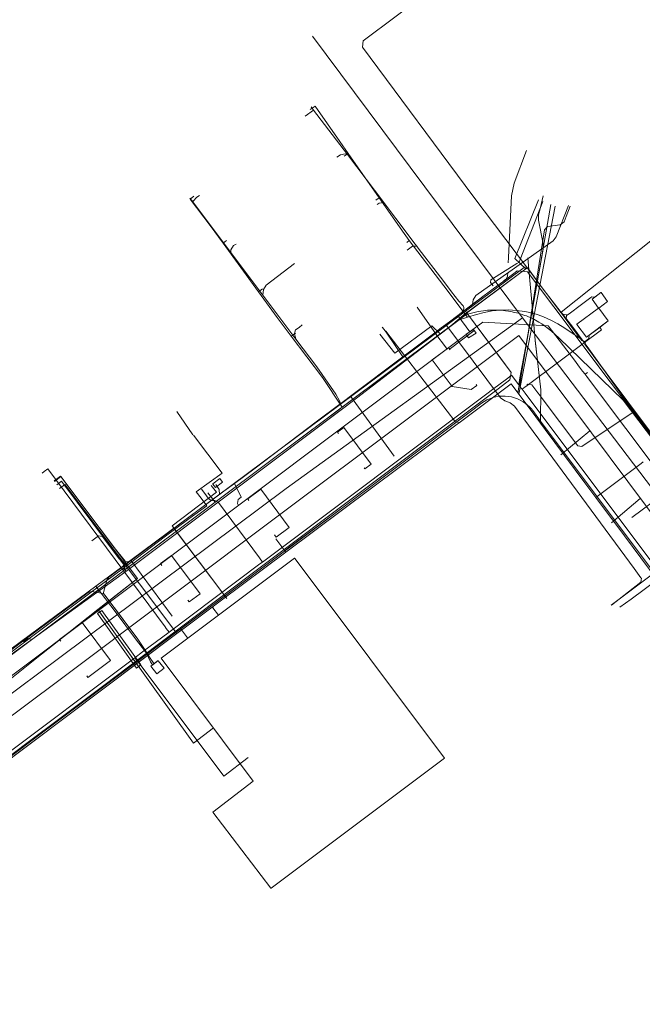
# Model space of a CAD drawing. Header units: metres. Extents: x 124576 to 133557, y 395865 to 402386.
# Tile 382 of 447: x 131757 to 131869, y 400365 to 400543. Entities that reach past the tile are written whole.
import ezdxf

# ---------------------------------------------------------------- set-up
doc = ezdxf.new("R2010")
doc.units = ezdxf.units.M
doc.header["$MEASUREMENT"] = 0
for name, color, linetype, lineweight, true_color in [('LG_Datatransport', 3, 'Continuous', 13, 0x00ff00), ('LG_Datatransport_Eurofiber_Nederland_BV', 3, 'Continuous', 13, 0x00ff00), ('LG_Datatransport_Ziggo_BV', 3, 'Continuous', 13, 0x00ff00), ('LG_Gas_Lage_Druk_Enexis_Netbeheer_BV', 7, 'Continuous', 13, 0xffdc7d), ('LG_Laag_Spanning', 7, 'Continuous', 13, 0x960000), ('LG_Laag_Spanning_Enexis_Netbeheer_BV', 7, 'Continuous', 13, 0x960000), ('LG_Midden_Spanning', 7, 'Continuous', 13, 0xd20000), ('LG_Midden_Spanning_Enexis_Netbeheer_BV', 7, 'Continuous', 13, 0xd20000), ('LG_Riool_Vrij_Verval_Gemeente_Tilburg_Ruimtelijke_Uitvoering', 7, 'Continuous', 13, 0xca00a0), ('LG_unet-4_Brabant_Water', 5, 'Continuous', 13, 0x0000ff)]:
    doc.layers.add(name, color=color, linetype=linetype, lineweight=lineweight, true_color=true_color)
doc.layers.add('LG_kraaiven_tilburg_WionPlus_BV', color=7, linetype='Continuous', lineweight=13)
doc.layers.add('LG_SelkoBV_Selko_BV', color=7, linetype='Continuous', lineweight=13)

msp = doc.modelspace()

# ---------------------------------------------------------------- linework, layer by layer
at = {"layer": 'LG_Datatransport'}
for p, q in [((131837.8, 400489.15), (131835.93, 400488.59)), ((131835.93, 400488.59), (131834.75, 400487.62)), ((131814.88, 400472.7), (131810.24, 400469.22)), ((131775.66, 400443.33), (131791.08, 400454.89)), ((131791.08, 400454.89), (131792.03, 400455.6)), ((131815.91, 400455.22), (131804.87, 400446.94)), ((131775.51, 400443.22), (131782.87, 400448.73)), ((131774.79, 400442.68), (131775.06, 400442.88)), ((131775.06, 400442.88), (131775.49, 400443.2)), ((131782.02, 400429.78), (131795.2, 400439.68)), ((131779.29, 400427.73), (131770.96, 400421.49)), ((131762.51, 400415.15), (131757.15, 400411.12))]:
    msp.add_line(p, q, dxfattribs=at)
at = {"layer": 'LG_Datatransport', "flags": 128}
for points in [[(131814.64, 400521.02), (131810.18, 400527.47), (131809.28, 400526.83)], [(131837.8, 400489.15), (131837.35, 400489.74), (131833.48, 400494.87), (131827.25, 400503.09), (131826.29, 400504.36), (131821.77, 400510.82), (131816.15, 400518.87), (131814.64, 400521.02)], [(131814.64, 400521.02), (131816.15, 400518.87), (131815.43, 400518.36)], [(131791.14, 400505.82), (131787.52, 400510.59), (131788.18, 400511.1)], [(131826.29, 400504.36), (131821.77, 400510.82), (131821.2, 400510.42)], [(131848.4, 400497.96), (131846.4, 400499.85), (131850.68, 400510.48)], [(131854.75, 400490.09), (131873.72, 400505.13), (131874.79, 400505.94), (131874.31, 400506.56)], [(131791.14, 400505.82), (131793.49, 400502.59), (131799.9, 400493.79), (131803.32, 400489.09), (131805.85, 400485.75), (131811.54, 400478.25), (131815.09, 400472.85)], [(131791.14, 400505.82), (131793.49, 400502.59), (131794.12, 400503.09)], [(131826.29, 400504.36), (131827.25, 400503.09), (131826.78, 400502.73)], [(131851.03, 400470.34), (131851.08, 400475.97), (131850.07, 400484.98), (131849.62, 400489.88), (131848.9, 400497.81), (131848.71, 400499.95)], [(131835.93, 400488.59), (131837.16, 400489.6), (131837.35, 400489.74), (131846.73, 400496.71), (131848.4, 400497.96), (131848.4, 400497.96)], [(131848.4, 400497.96), (131848.66, 400498.15), (131848.9, 400497.81), (131851.49, 400494.27), (131854.62, 400490.26), (131854.75, 400490.09)], [(131846.73, 400496.71), (131837.16, 400489.6), (131835.94, 400488.6)], [(131854.62, 400490.26), (131851.49, 400494.27), (131849.77, 400496.62)], [(131803.32, 400489.09), (131799.9, 400493.79), (131800.62, 400494.32)], [(131858.59, 400485.08), (131855.42, 400487.16), (131854.2, 400487.95), (131852.92, 400488.65), (131851.6, 400489.25), (131850.62, 400489.59), (131849.62, 400489.88), (131848.18, 400490.19), (131846.71, 400490.39), (131845.24, 400490.48), (131843.76, 400490.45), (131842.29, 400490.3), (131840.83, 400490.04), (131839.4, 400489.66), (131837.8, 400489.15)], [(131803.32, 400489.09), (131805.85, 400485.75), (131806.59, 400486.27)], [(131854.75, 400490.09), (131856.9, 400487.34), (131858.59, 400485.08)], [(131834.75, 400487.62), (131834.05, 400487.04), (131833.64, 400486.75), (131832.86, 400486.17), (131815.09, 400472.85)], [(131821.92, 400486.11), (131824.64, 400482.64), (131831.33, 400487.61), (131832.86, 400486.17), (131832.89, 400486.15)], [(131858.59, 400485.08), (131858.64, 400485.02), (131859.78, 400483.43), (131866.26, 400474.36), (131882.73, 400452.4)], [(131850.07, 400484.96), (131851.08, 400475.97), (131851.08, 400475.86)], [(131859.78, 400483.43), (131866.26, 400474.36), (131868.45, 400471.44)], [(131839.01, 400472.55), (131840.34, 400473.55), (131840.81, 400473.87), (131841.31, 400474.16), (131841.83, 400474.39), (131842.37, 400474.58), (131842.92, 400474.73), (131843.49, 400474.82), (131844.06, 400474.87), (131844.63, 400474.87), (131845.2, 400474.81), (131845.76, 400474.71), (131846.32, 400474.56), (131846.85, 400474.37), (131847.37, 400474.13), (131847.87, 400473.84), (131848.33, 400473.52), (131848.69, 400473.23), (131849.02, 400472.91), (131849.33, 400472.58), (131849.62, 400472.22), (131851.03, 400470.34)], [(131815.09, 400472.85), (131814.47, 400472.39), (131805.71, 400465.84)], [(131795.2, 400439.68), (131815.91, 400455.22), (131839.01, 400472.55)], [(131851.02, 400470.34), (131884.35, 400425.89), (131896.59, 400409.54), (131905.59, 400397.54)], [(131802.14, 400463.16), (131805.71, 400465.84), (131809.83, 400468.91)], [(131792.03, 400455.6), (131792.03, 400455.6), (131802.14, 400463.16), (131805.71, 400465.84), (131805.71, 400465.84)], [(131775.51, 400443.22), (131775.74, 400444.93), (131773.52, 400447.71), (131764.02, 400460.31), (131762.85, 400459.46)], [(131792.03, 400455.6), (131792.03, 400455.6), (131790.73, 400457.3)], [(131802.18, 400385.6), (131802.18, 400385.6), (131802.18, 400385.6), (131802.18, 400385.6), (131802.19, 400385.61), (131833.64, 400409.17), (131833.64, 400409.17), (131833.64, 400409.17), (131833.64, 400409.17), (131833.64, 400409.17), (131833.64, 400409.17), (131833.64, 400409.17), (131833.64, 400409.17), (131833.64, 400409.17), (131833.64, 400409.18), (131833.64, 400409.18), (131833.64, 400409.18), (131833.64, 400409.18), (131806.53, 400445.36), (131806.47, 400445.44), (131806.47, 400445.44), (131806.47, 400445.44), (131806.47, 400445.44), (131806.46, 400445.44), (131806.46, 400445.44), (131806.46, 400445.44), (131806.46, 400445.44), (131806.46, 400445.44), (131806.46, 400445.44), (131806.46, 400445.44), (131806.46, 400445.44), (131806.45, 400445.44), (131782.26, 400427.31), (131782.26, 400427.31), (131782.26, 400427.31), (131782.26, 400427.31), (131782.26, 400427.3), (131782.26, 400427.3), (131782.26, 400427.3), (131782.26, 400427.3), (131782.26, 400427.3), (131782.26, 400427.3), (131782.26, 400427.3), (131782.26, 400427.3), (131782.26, 400427.29), (131798.97, 400405.01), (131791.62, 400399.4), (131791.62, 400399.4), (131791.62, 400399.4), (131791.62, 400399.4), (131791.61, 400399.4), (131791.61, 400399.4), (131791.61, 400399.4), (131791.61, 400399.4), (131791.61, 400399.4), (131791.61, 400399.39), (131791.61, 400399.39), (131791.62, 400399.39), (131791.62, 400399.39), (131802.17, 400385.61), (131802.17, 400385.61), (131802.17, 400385.61), (131802.17, 400385.6), (131802.18, 400385.6), (131802.18, 400385.6), (131802.18, 400385.6), (131802.18, 400385.6), (131802.18, 400385.6)], [(131705.09, 400390.39), (131712.63, 400396.05), (131739.21, 400415.99), (131774.42, 400442.4), (131774.79, 400442.68)], [(131778.59, 400426.08), (131771.54, 400435.98), (131770.72, 400435.39), (131777.78, 400425.5), (131778.59, 400426.08)], [(131700.76, 400368.81), (131725.16, 400387.12), (131745.45, 400402.34), (131762.54, 400415.17), (131779.29, 400427.73), (131782.02, 400429.78)]]:
    msp.add_lwpolyline(points, dxfattribs=at)
at = {"layer": 'LG_Datatransport_Eurofiber_Nederland_BV'}
for p, q in [((131785.08, 400472.05), (131788.01, 400467.85)), ((131789.53, 400456.33), (131790.54, 400454.96))]:
    msp.add_line(p, q, dxfattribs=at)
at = {"layer": 'LG_Datatransport_Eurofiber_Nederland_BV', "flags": 128}
for points in [[(131788.1, 400467.8), (131793.34, 400460.85), (131788.61, 400457.5), (131789.53, 400456.33), (131790.54, 400454.96), (131787.28, 400452.59), (131782.82, 400449.24), (131775.44, 400443.65), (131770.29, 400439.84), (131760.91, 400432.8), (131755.1, 400428.38), (131742.91, 400419.2), (131728.72, 400408.56), (131711.19, 400395.2), (131702.48, 400388.66), (131680.17, 400371.91), (131680.03, 400371.93), (131675.28, 400368.35), (131670.56, 400364.78), (131670.21, 400364.52)], [(131670.21, 400364.52), (131670.56, 400364.78), (131675.28, 400368.35), (131680.03, 400371.93), (131680.17, 400371.91), (131702.48, 400388.66), (131711.19, 400395.2), (131728.72, 400408.56), (131742.91, 400419.2), (131755.1, 400428.38), (131760.91, 400432.8), (131770.29, 400439.84), (131775.44, 400443.65), (131782.82, 400449.24), (131787.28, 400452.59), (131790.54, 400454.96)]]:
    msp.add_lwpolyline(points, dxfattribs=at)
at = {"layer": 'LG_Datatransport_Ziggo_BV'}
for p, q in [((131770.8, 400436.15), (131760.59, 400428.03)), ((131770.8, 400436.15), (131760.59, 400428.03)), ((131770.8, 400436.15), (131760.59, 400428.03)), ((131771.13, 400435.68), (131778.19, 400425.79))]:
    msp.add_line(p, q, dxfattribs=at)
at = {"layer": 'LG_Datatransport_Ziggo_BV', "flags": 128}
for points in [[(131760.59, 400428.03), (131777.96, 400441.79), (131764.11, 400460.28), (131762.91, 400459.38)], [(131762.91, 400459.38), (131764.11, 400460.28), (131777.96, 400441.79), (131770.8, 400436.15)], [(131762.91, 400459.38), (131764.11, 400460.28), (131777.96, 400441.79), (131770.8, 400436.15)], [(131760.59, 400428.03), (131770.8, 400436.15), (131788.11, 400411.88), (131791.75, 400414.66)], [(131770.8, 400436.15), (131788.11, 400411.88), (131791.75, 400414.66)], [(131770.8, 400436.15), (131788.11, 400411.88), (131791.75, 400414.66)], [(131677.51, 400365.54), (131714.07, 400393.18), (131745.69, 400416.16), (131760.59, 400428.03)], [(131760.59, 400428.03), (131745.69, 400416.16), (131714.07, 400393.18), (131677.51, 400365.54)], [(131760.59, 400428.03), (131745.69, 400416.16), (131714.07, 400393.18), (131677.51, 400365.54)]]:
    msp.add_lwpolyline(points, dxfattribs=at)
at = {"layer": 'LG_Gas_Lage_Druk_Enexis_Netbeheer_BV'}
for p, q in [((131850.95, 400508.84), (131851.52, 400511.21)), ((131855.67, 400507.45), (131856.4, 400509.31)), ((131847.31, 400478.19), (131848.29, 400483.63)), ((131847.49, 400478.16), (131848.35, 400483.62)), ((131847.68, 400476.11), (131848, 400476.35)), ((131800.64, 400444.76), (131800.07, 400445.53)), ((131872.27, 400443.31), (131863.87, 400436.95)), ((131783.69, 400432.04), (131783.2, 400432.71))]:
    msp.add_line(p, q, dxfattribs=at)
at = {"layer": 'LG_Gas_Lage_Druk_Enexis_Netbeheer_BV', "flags": 128}
for points in [[(131847.08, 400476.91), (131847.31, 400478.19), (131848.29, 400483.63), (131851.51, 400501.53), (131851.5, 400502.51), (131850.67, 400506.77), (131850.69, 400507.74), (131850.95, 400508.84)], [(131847.26, 400476.67), (131847.49, 400478.16), (131848.35, 400483.62), (131851.73, 400505.03), (131852.3, 400505.6), (131854.62, 400505.95), (131855.3, 400506.49), (131855.67, 400507.45)], [(131848, 400476.35), (131848.18, 400476.49), (131848.63, 400476.81), (131854.33, 400481.06), (131858.79, 400484.39), (131862.11, 400486.87), (131861.76, 400487.35)], [(131872.27, 400443.31), (131848.23, 400475.37), (131847.68, 400476.11), (131847.49, 400476.36), (131847.26, 400476.67), (131847.08, 400476.91), (131845.78, 400478.64), (131845.43, 400478.37), (131844.88, 400477.96), (131842.32, 400476.04), (131841.33, 400475.29), (131800.64, 400444.76), (131800.17, 400444.41), (131783.69, 400432.04), (131778.91, 400428.45), (131777.51, 400427.4), (131752.45, 400408.6)], [(131783.2, 400432.71), (131782.98, 400433), (131761.75, 400461.69), (131761.05, 400461.16), (131760.7, 400460.89)], [(131791.14, 400456.04), (131790.79, 400456.34), (131790.17, 400457.17), (131789.57, 400457.97)], [(131792, 400455.93), (131791.84, 400455.94), (131791.6, 400455.94), (131791.14, 400456.04)], [(131800.07, 400445.53), (131792.64, 400455.54), (131792, 400455.93)], [(131777.51, 400427.4), (131778.02, 400426.72), (131778.05, 400426.68)], [(131778.05, 400426.68), (131778.08, 400426.64), (131793.61, 400405.93), (131798.06, 400409.27)]]:
    msp.add_lwpolyline(points, dxfattribs=at)
at = {"layer": 'LG_kraaiven_tilburg_WionPlus_BV', "flags": 128}
for points in [[(131775.88, 400443.03), (131815.62, 400472.9), (131832.34, 400485.71), (131832.18, 400485.95), (131828.65, 400490.98)], [(131832.34, 400485.71), (131837.56, 400489.69), (131839.76, 400490.21), (131840.67, 400490.35), (131841.4, 400490.42), (131842.75, 400490.47), (131843.39, 400490.47), (131843.95, 400490.43), (131844.7, 400490.34), (131845.26, 400490.26), (131845.65, 400490.19), (131846.33, 400490.05), (131846.7, 400489.96), (131847.05, 400489.88), (131847.69, 400489.66), (131848.14, 400489.51), (131848.47, 400489.39), (131848.88, 400489.22), (131849.32, 400489.03), (131849.8, 400488.8), (131850.74, 400488.28), (131851.27, 400487.96), (131851.72, 400487.66), (131852.46, 400487.09), (131853.01, 400486.66), (131854.36, 400485.44), (131866.03, 400474.11), (131883.03, 400451.62)], [(131742.01, 400417.75), (131754.64, 400427.7), (131775.88, 400443.03), (131775.39, 400444.42), (131764.23, 400459.42), (131763.36, 400458.77)]]:
    msp.add_lwpolyline(points, dxfattribs=at)
at = {"layer": 'LG_Laag_Spanning', "flags": 128}
for points in [[(131861.58, 400490.82), (131861.58, 400490.82), (131861.58, 400490.82), (131861.58, 400490.82), (131861.59, 400490.82), (131863.19, 400492.02), (131863.19, 400492.02), (131863.19, 400492.02), (131863.19, 400492.02), (131863.19, 400492.02), (131863.19, 400492.02), (131863.19, 400492.02), (131863.19, 400492.03), (131863.19, 400492.03), (131863.19, 400492.03), (131863.19, 400492.03), (131863.19, 400492.03), (131863.19, 400492.03), (131862, 400493.63), (131862, 400493.64), (131861.99, 400493.64), (131861.99, 400493.64), (131861.99, 400493.64), (131861.99, 400493.64), (131861.99, 400493.64), (131861.99, 400493.64), (131861.99, 400493.64), (131861.99, 400493.64), (131861.98, 400493.64), (131861.98, 400493.64), (131861.98, 400493.64), (131860.38, 400492.44), (131860.38, 400492.44), (131860.38, 400492.44), (131860.38, 400492.44), (131860.37, 400492.44), (131860.37, 400492.44), (131860.37, 400492.43), (131860.37, 400492.43), (131860.37, 400492.43), (131860.37, 400492.43), (131860.37, 400492.43), (131860.38, 400492.43), (131860.38, 400492.43), (131861.57, 400490.82), (131861.57, 400490.82), (131861.57, 400490.82), (131861.57, 400490.82), (131861.58, 400490.82), (131861.58, 400490.82), (131861.58, 400490.82), (131861.58, 400490.82), (131861.58, 400490.82)], [(131859.36, 400485.55), (131859.36, 400485.55), (131859.36, 400485.55), (131859.36, 400485.55), (131859.37, 400485.55), (131861.34, 400487.03), (131863.32, 400488.5), (131863.32, 400488.5), (131863.32, 400488.5), (131863.32, 400488.5), (131863.32, 400488.51), (131863.32, 400488.51), (131863.32, 400488.51), (131863.32, 400488.51), (131863.32, 400488.51), (131863.32, 400488.51), (131863.32, 400488.51), (131863.32, 400488.51), (131863.32, 400488.52), (131861.59, 400490.84), (131861.59, 400490.84), (131861.59, 400490.84), (131861.59, 400490.84), (131861.58, 400490.84), (131861.58, 400490.84), (131861.58, 400490.84), (131861.58, 400490.84), (131861.58, 400490.84), (131861.58, 400490.84), (131861.58, 400490.84), (131861.58, 400490.84), (131861.57, 400490.84), (131857.61, 400487.89), (131857.61, 400487.89), (131857.61, 400487.89), (131857.61, 400487.89), (131857.61, 400487.88), (131857.61, 400487.88), (131857.61, 400487.88), (131857.61, 400487.88), (131857.61, 400487.88), (131857.61, 400487.88), (131857.61, 400487.88), (131857.61, 400487.88), (131857.61, 400487.87), (131859.35, 400485.55), (131859.35, 400485.55), (131859.35, 400485.55), (131859.35, 400485.55), (131859.36, 400485.55), (131859.36, 400485.55), (131859.36, 400485.55), (131859.36, 400485.55), (131859.36, 400485.55)], [(131837.98, 400485.41), (131837.98, 400485.41), (131837.98, 400485.41), (131837.98, 400485.41), (131839.34, 400486.26), (131839.34, 400486.27), (131839.34, 400486.27), (131839.34, 400486.27), (131839.34, 400486.27), (131839.34, 400486.27), (131839.34, 400486.27), (131839.34, 400486.27), (131839.34, 400486.27), (131839.34, 400486.27), (131839.34, 400486.28), (131839.34, 400486.28), (131839.34, 400486.28), (131838.91, 400486.96), (131838.91, 400486.96), (131838.91, 400486.96), (131838.91, 400486.96), (131838.91, 400486.96), (131838.91, 400486.96), (131838.91, 400486.96), (131838.91, 400486.96), (131838.9, 400486.96), (131838.9, 400486.96), (131838.9, 400486.96), (131838.9, 400486.96), (131838.9, 400486.96), (131837.54, 400486.11), (131837.54, 400486.11), (131837.54, 400486.1), (131837.54, 400486.1), (131837.54, 400486.1), (131837.54, 400486.1), (131837.54, 400486.1), (131837.54, 400486.1), (131837.54, 400486.1), (131837.54, 400486.1), (131837.54, 400486.1), (131837.54, 400486.09), (131837.54, 400486.09), (131837.97, 400485.42), (131837.97, 400485.41), (131837.97, 400485.41), (131837.97, 400485.41), (131837.97, 400485.41), (131837.97, 400485.41), (131837.97, 400485.41), (131837.97, 400485.41), (131837.98, 400485.41), (131837.98, 400485.41)], [(131792.11, 400458.27), (131792.11, 400458.27), (131792.11, 400458.27), (131792.12, 400458.27), (131792.12, 400458.27), (131793.4, 400459.23), (131793.4, 400459.23), (131793.4, 400459.23), (131793.4, 400459.23), (131793.4, 400459.23), (131793.4, 400459.24), (131793.4, 400459.24), (131793.4, 400459.24), (131793.4, 400459.24), (131793.4, 400459.24), (131793.4, 400459.24), (131793.4, 400459.24), (131793.4, 400459.24), (131792.92, 400459.88), (131792.92, 400459.88), (131792.91, 400459.88), (131792.91, 400459.89), (131792.91, 400459.89), (131792.91, 400459.89), (131792.91, 400459.89), (131792.91, 400459.89), (131792.91, 400459.89), (131792.91, 400459.89), (131792.9, 400459.89), (131792.9, 400459.89), (131792.9, 400459.89), (131791.62, 400458.92), (131791.62, 400458.92), (131791.62, 400458.92), (131791.62, 400458.92), (131791.62, 400458.92), (131791.62, 400458.92), (131791.62, 400458.92), (131791.62, 400458.91), (131791.62, 400458.91), (131791.62, 400458.91), (131791.62, 400458.91), (131791.62, 400458.91), (131791.62, 400458.91), (131792.1, 400458.27), (131792.1, 400458.27), (131792.1, 400458.27), (131792.11, 400458.27), (131792.11, 400458.27), (131792.11, 400458.27), (131792.11, 400458.27), (131792.11, 400458.27), (131792.11, 400458.27)], [(131781.48, 400424.47), (131781.49, 400424.47), (131781.49, 400424.47), (131781.49, 400424.47), (131781.49, 400424.47), (131782.8, 400425.48), (131782.8, 400425.48), (131782.8, 400425.48), (131782.8, 400425.48), (131782.8, 400425.48), (131782.8, 400425.48), (131782.8, 400425.48), (131782.8, 400425.48), (131782.8, 400425.49), (131782.8, 400425.49), (131782.8, 400425.49), (131782.8, 400425.49), (131782.8, 400425.49), (131781.74, 400426.86), (131781.74, 400426.87), (131781.74, 400426.87), (131781.74, 400426.87), (131781.74, 400426.87), (131781.74, 400426.87), (131781.74, 400426.87), (131781.74, 400426.87), (131781.74, 400426.87), (131781.73, 400426.87), (131781.73, 400426.87), (131781.73, 400426.87), (131781.73, 400426.87), (131780.73, 400426.09), (131780.42, 400425.86), (131780.42, 400425.86), (131780.42, 400425.86), (131780.42, 400425.85), (131780.42, 400425.85), (131780.42, 400425.85), (131780.42, 400425.85), (131780.42, 400425.85), (131780.42, 400425.85), (131780.42, 400425.85), (131780.42, 400425.85), (131780.42, 400425.84), (131780.42, 400425.84), (131781.48, 400424.47), (131781.48, 400424.47), (131781.48, 400424.47), (131781.48, 400424.47), (131781.48, 400424.47), (131781.48, 400424.47), (131781.48, 400424.47), (131781.48, 400424.47), (131781.48, 400424.47)]]:
    msp.add_lwpolyline(points, dxfattribs=at)
at = {"layer": 'LG_Laag_Spanning_Enexis_Netbeheer_BV'}
for p, q in [((131809.91, 400526.75), (131808.37, 400525.64)), ((131836.03, 400489.47), (131838.23, 400486.52)), ((131836.67, 400489.95), (131836.35, 400489.71)), ((131836.83, 400490.07), (131836.67, 400489.95)), ((131836.67, 400489.95), (131837.71, 400489.87)), ((131836.67, 400489.95), (131837.71, 400489.87)), ((131837.3, 400490.42), (131836.83, 400490.07)), ((131837.71, 400489.87), (131837.3, 400490.42)), ((131837.71, 400489.87), (131837.3, 400490.42)), ((131840.58, 400486.05), (131845.74, 400479.15)), ((131840.58, 400486.05), (131845.74, 400479.15)), ((131860.18, 400482.08), (131858.21, 400484.7)), ((131858.21, 400484.7), (131860.18, 400482.08)), ((131860.18, 400482.08), (131858.21, 400484.7)), ((131861.8, 400479.91), (131860.18, 400482.08)), ((131861.8, 400479.91), (131860.18, 400482.08)), ((131867.21, 400472.7), (131861.8, 400479.91)), ((131861.8, 400479.91), (131867.21, 400472.7)), ((131867.21, 400472.7), (131861.8, 400479.91)), ((131816.58, 400474.82), (131824.5, 400463.97)), ((131814.78, 400473.47), (131814.73, 400473.72)), ((131815.3, 400473.86), (131814.78, 400473.47)), ((131810.39, 400470.16), (131805.59, 400466.55)), ((131795.54, 400459.02), (131796.78, 400456.54)), ((131877.09, 400459.95), (131867.6, 400452.83)), ((131792.82, 400457), (131792.65, 400456.87)), ((131793.62, 400457.6), (131792.82, 400457)), ((131784.97, 400451.17), (131784.57, 400450.87)), ((131784.57, 400450.87), (131783.34, 400449.97)), ((131776.76, 400445.08), (131784.29, 400434.94)), ((131775.23, 400443.94), (131770.45, 400440.39)), ((131787.03, 400431), (131785.76, 400432.71)), ((131778.8, 400427.6), (131771.85, 400422.37)), ((131778.8, 400427.6), (131771.85, 400422.37)), ((131778.8, 400427.6), (131771.85, 400422.37)), ((131771.85, 400422.37), (131764.15, 400416.57)), ((131764.15, 400416.57), (131758.15, 400412.06)), ((131764.15, 400416.57), (131758.15, 400412.06)), ((131764.15, 400416.57), (131758.15, 400412.06)), ((131758.15, 400412.06), (131750.59, 400406.36))]:
    msp.add_line(p, q, dxfattribs=at)
at = {"layer": 'LG_Laag_Spanning_Enexis_Netbeheer_BV', "flags": 128}
for points in [[(131809.45, 400527.36), (131809.91, 400526.75), (131816.04, 400518.66), (131822.63, 400509.95), (131824.81, 400507.08), (131828.32, 400502.44), (131828.59, 400502.08), (131828.86, 400501.72), (131833.48, 400495.63), (131834.89, 400493.76), (131836.22, 400492.11), (131837, 400491.22), (131837.15, 400490.94), (131837.14, 400490.62), (131837.1, 400490.49), (131836.76, 400490.01), (131836.67, 400489.95), (131836.35, 400489.71), (131836.03, 400489.47), (131835.55, 400489.1), (131834.99, 400488.69), (131833.87, 400487.84), (131833.05, 400487.22), (131831.9, 400486.35), (131826.1, 400481.99), (131816.58, 400474.82), (131815.3, 400473.86)], [(131836.67, 400489.95), (131836.76, 400490.01), (131837.1, 400490.49), (131837.14, 400490.62), (131837.15, 400490.94), (131837, 400491.22), (131836.22, 400492.11), (131834.89, 400493.76), (131833.48, 400495.63), (131828.86, 400501.72), (131828.59, 400502.08), (131828.32, 400502.44), (131824.81, 400507.08), (131822.63, 400509.95), (131816.04, 400518.66), (131809.91, 400526.75), (131809.45, 400527.36)], [(131845.19, 400499.01), (131845.23, 400500), (131845.77, 400511.18), (131846.25, 400513.5), (131848.49, 400519.39)], [(131845.19, 400499.01), (131845.23, 400500), (131845.77, 400511.18), (131846.25, 400513.5), (131848.49, 400519.39)], [(131816.04, 400518.66), (131815.63, 400518.78), (131814.75, 400518.63), (131814.14, 400518.18)], [(131814.73, 400473.72), (131814.62, 400474.02), (131813.95, 400475.19), (131810.47, 400480.14), (131806.68, 400485.2), (131800.7, 400493.18), (131794.89, 400500.92), (131788, 400510.11), (131787.49, 400510.79)], [(131814.73, 400473.72), (131814.62, 400474.02), (131813.95, 400475.19), (131810.47, 400480.14), (131806.68, 400485.2), (131800.7, 400493.18), (131794.89, 400500.92), (131788, 400510.11), (131787.49, 400510.79)], [(131788, 400510.11), (131788.07, 400510.23), (131788.74, 400510.93), (131789.22, 400511.24)], [(131851.48, 400510.17), (131847.35, 400499.62), (131847.16, 400499.16), (131846.74, 400498.89), (131842.02, 400495.96), (131841.96, 400495.47), (131842.23, 400495.18), (131842.46, 400494.86)], [(131822.63, 400509.95), (131821.81, 400509.84), (131821.44, 400509.63)], [(131838.7, 400491.48), (131838.82, 400492.33), (131839.3, 400493.11), (131853.31, 400503), (131853.9, 400503.75), (131856.12, 400509.42)], [(131794.89, 400500.92), (131794.92, 400501.39), (131795.39, 400502.16), (131795.84, 400502.44)], [(131828.59, 400502.08), (131827.83, 400502.06), (131826.85, 400501.32)], [(131800.7, 400493.18), (131800.83, 400494.18), (131801.29, 400494.98), (131806.44, 400498.89)], [(131858.21, 400484.7), (131848.67, 400497.42), (131846.83, 400497.59), (131846.44, 400497.3), (131844.18, 400495.6), (131842.72, 400494.5), (131841.51, 400493.6), (131840.82, 400493.08), (131838.98, 400491.69), (131838.7, 400491.48), (131837.3, 400490.42)], [(131858.21, 400484.7), (131848.67, 400497.42), (131846.83, 400497.59), (131846.44, 400497.3), (131844.18, 400495.6)], [(131845.1, 400497.19), (131845.07, 400496.6), (131844.79, 400496.06), (131844.52, 400495.86), (131844.18, 400495.6), (131842.72, 400494.5), (131841.51, 400493.6), (131840.82, 400493.08), (131838.98, 400491.69), (131838.7, 400491.48), (131837.3, 400490.42), (131836.83, 400490.07), (131836.67, 400489.95), (131836.35, 400489.71), (131836.03, 400489.47), (131835.55, 400489.1), (131834.99, 400488.69), (131833.87, 400487.84), (131833.05, 400487.22), (131831.9, 400486.35), (131826.1, 400481.99), (131816.58, 400474.82), (131815.3, 400473.86), (131814.78, 400473.47), (131814.65, 400473.37), (131810.39, 400470.16), (131805.59, 400466.55), (131799.29, 400461.81), (131795.54, 400459.02), (131793.62, 400457.6), (131792.82, 400457), (131792.65, 400456.87), (131792.4, 400456.69), (131791.92, 400456.34), (131785.17, 400451.32), (131784.97, 400451.17), (131784.57, 400450.87), (131783.34, 400449.97), (131776.76, 400445.08), (131776.35, 400444.77), (131775.54, 400444.18), (131775.23, 400443.94), (131770.45, 400440.39), (131756.96, 400430.38), (131754.84, 400428.81)], [(131844.18, 400495.6), (131844.52, 400495.86), (131844.79, 400496.06), (131845.07, 400496.6), (131845.1, 400497.19)], [(131844.18, 400495.6), (131842.72, 400494.5), (131841.51, 400493.6), (131840.82, 400493.08)], [(131836.83, 400490.07), (131837.06, 400490.24), (131837.3, 400490.42), (131838.67, 400491.46), (131839.38, 400491.99), (131840.22, 400492.62), (131840.82, 400493.08)], [(131837.3, 400490.42), (131838.67, 400491.46), (131839.38, 400491.99), (131840.22, 400492.62), (131840.82, 400493.08)], [(131840.82, 400493.08), (131838.98, 400491.69), (131838.7, 400491.48), (131837.3, 400490.42)], [(131836.35, 400489.71), (131836.67, 400489.95), (131837.71, 400489.87), (131837.78, 400489.79), (131840.58, 400486.05), (131845.74, 400479.15), (131845.49, 400477.82), (131843.33, 400476.19), (131798.55, 400442.47), (131785.69, 400432.79), (131778.8, 400427.6), (131771.85, 400422.37), (131764.15, 400416.57), (131758.15, 400412.06), (131750.59, 400406.36), (131744.44, 400401.73), (131741.71, 400399.68), (131729.63, 400390.58), (131729.27, 400389.29), (131729.4, 400389.11), (131729.54, 400388.93)], [(131834.99, 400488.69), (131833.87, 400487.84), (131833.05, 400487.22), (131831.9, 400486.35), (131826.1, 400481.99), (131816.58, 400474.82), (131815.3, 400473.86), (131814.78, 400473.47), (131814.65, 400473.37), (131810.39, 400470.16), (131805.59, 400466.55), (131799.29, 400461.81), (131795.54, 400459.02), (131793.62, 400457.6), (131792.82, 400457), (131792.65, 400456.87), (131792.4, 400456.69), (131791.92, 400456.34), (131785.17, 400451.32), (131784.97, 400451.17), (131784.57, 400450.87), (131783.34, 400449.97), (131776.76, 400445.08), (131776.35, 400444.77), (131775.54, 400444.18), (131775.23, 400443.94), (131770.45, 400440.39), (131756.96, 400430.38), (131754.84, 400428.81)], [(131834.99, 400488.69), (131833.87, 400487.84), (131833.05, 400487.22), (131831.9, 400486.35), (131826.1, 400481.99), (131816.58, 400474.82), (131815.3, 400473.86), (131814.78, 400473.47), (131814.65, 400473.37), (131810.39, 400470.16), (131805.59, 400466.55), (131799.29, 400461.81), (131795.54, 400459.02), (131793.62, 400457.6), (131792.82, 400457), (131792.65, 400456.87)], [(131834.99, 400488.69), (131833.87, 400487.84), (131833.05, 400487.22), (131831.9, 400486.35), (131826.1, 400481.99), (131816.58, 400474.82), (131815.3, 400473.86), (131814.78, 400473.47), (131814.65, 400473.37), (131810.39, 400470.16), (131805.59, 400466.55)], [(131834.99, 400488.69), (131833.87, 400487.84), (131833.05, 400487.22), (131831.9, 400486.35), (131826.1, 400481.99), (131816.58, 400474.82), (131815.3, 400473.86)], [(131836.67, 400489.95), (131836.35, 400489.71), (131836.03, 400489.47), (131835.55, 400489.1), (131834.99, 400488.69)], [(131836.35, 400489.71), (131836.03, 400489.47), (131835.55, 400489.1), (131834.99, 400488.69)], [(131836.35, 400489.71), (131836.03, 400489.47), (131835.55, 400489.1), (131834.99, 400488.69)], [(131837.3, 400490.42), (131836.83, 400490.07), (131836.67, 400489.95)], [(131836.83, 400490.07), (131837.06, 400490.24), (131837.3, 400490.42)], [(131837.71, 400489.87), (131837.78, 400489.79), (131840.58, 400486.05)], [(131837.71, 400489.87), (131837.78, 400489.79), (131840.58, 400486.05)], [(131806.68, 400485.2), (131806.43, 400486.21), (131806.64, 400486.85), (131807.27, 400487.33), (131807.85, 400487.76)], [(131826.1, 400481.99), (131823.15, 400486.26), (131822.68, 400486.91), (131822.33, 400487.39)], [(131833.87, 400487.84), (131843.79, 400474.57), (131844.56, 400473.99), (131845.55, 400473.61), (131846.31, 400473.03), (131868, 400443.58), (131869.23, 400441.91)], [(131831.9, 400486.35), (131833.99, 400483.57), (131834.7, 400483.47), (131838.93, 400486.67)], [(131840.58, 400486.05), (131842.28, 400483.77), (131842.8, 400483.08), (131845.74, 400479.15)], [(131840.58, 400486.05), (131842.28, 400483.77), (131842.8, 400483.08), (131845.74, 400479.15)], [(131860.18, 400482.08), (131861.34, 400480.52), (131861.8, 400479.91)], [(131895.97, 400435.31), (131893.06, 400439.11), (131892.72, 400439.55), (131892.7, 400439.58), (131889.08, 400444.3), (131889.07, 400444.31), (131877.09, 400459.95), (131877.02, 400460.04), (131873.05, 400465.22), (131867.8, 400471.94), (131867.21, 400472.7), (131861.8, 400479.91)], [(131845.74, 400479.15), (131845.49, 400477.82), (131843.33, 400476.19), (131798.55, 400442.47), (131785.69, 400432.79), (131778.8, 400427.6), (131771.85, 400422.37), (131764.15, 400416.57), (131758.15, 400412.06), (131750.59, 400406.36), (131744.44, 400401.73), (131741.71, 400399.68), (131729.63, 400390.58), (131729.27, 400389.29)], [(131845.74, 400479.15), (131845.49, 400477.82), (131843.33, 400476.19), (131798.55, 400442.47), (131785.69, 400432.79), (131778.8, 400427.6)], [(131850.84, 400475.08), (131850.55, 400475.48), (131849.48, 400476.92), (131848.76, 400477.04), (131848.53, 400476.88)], [(131867.8, 400471.94), (131858.54, 400465.69), (131857.82, 400465.81), (131851.14, 400474.68), (131850.84, 400475.08)], [(131815.3, 400473.86), (131814.78, 400473.47), (131814.65, 400473.37), (131810.39, 400470.16), (131805.59, 400466.55), (131799.29, 400461.81), (131795.54, 400459.02), (131793.62, 400457.6), (131792.82, 400457), (131792.65, 400456.87), (131792.4, 400456.69), (131791.92, 400456.34), (131785.17, 400451.32), (131784.97, 400451.17), (131784.57, 400450.87), (131783.34, 400449.97), (131776.76, 400445.08), (131776.35, 400444.77), (131775.54, 400444.18), (131775.23, 400443.94), (131770.45, 400440.39), (131756.96, 400430.38), (131754.84, 400428.81)], [(131814.73, 400473.72), (131814.78, 400473.47), (131814.65, 400473.37), (131810.39, 400470.16), (131805.59, 400466.55), (131799.29, 400461.81), (131795.54, 400459.02), (131793.62, 400457.6), (131792.82, 400457), (131792.65, 400456.87), (131792.4, 400456.69), (131791.92, 400456.34), (131785.17, 400451.32), (131784.97, 400451.17), (131784.57, 400450.87), (131783.34, 400449.97), (131776.76, 400445.08), (131776.35, 400444.77), (131775.54, 400444.18), (131775.23, 400443.94), (131770.45, 400440.39), (131756.96, 400430.38), (131754.84, 400428.81)], [(131814.78, 400473.47), (131814.65, 400473.37), (131810.39, 400470.16)], [(131889.07, 400444.31), (131877.09, 400459.95), (131877.02, 400460.04), (131873.05, 400465.22), (131867.8, 400471.94), (131867.21, 400472.7)], [(131889.07, 400444.31), (131877.09, 400459.95), (131877.02, 400460.04), (131873.05, 400465.22), (131867.8, 400471.94), (131867.21, 400472.7)], [(131805.59, 400466.55), (131809.18, 400469.25), (131810.39, 400470.16)], [(131805.59, 400466.55), (131809.18, 400469.25), (131810.39, 400470.16)], [(131805.59, 400466.55), (131809.18, 400469.25), (131810.39, 400470.16)], [(131805.59, 400466.55), (131799.29, 400461.81), (131795.54, 400459.02), (131793.62, 400457.6), (131792.82, 400457), (131792.65, 400456.87), (131792.4, 400456.69), (131791.92, 400456.34), (131785.17, 400451.32), (131784.97, 400451.17), (131784.57, 400450.87), (131783.34, 400449.97), (131776.76, 400445.08), (131776.35, 400444.77), (131775.54, 400444.18), (131775.23, 400443.94), (131770.45, 400440.39)], [(131805.59, 400466.55), (131799.29, 400461.81), (131795.54, 400459.02), (131793.62, 400457.6)], [(131792.82, 400457), (131792.83, 400457.02), (131792.77, 400457.9), (131792.18, 400458.81)], [(131793.62, 400457.6), (131792.82, 400457), (131792.65, 400456.87), (131792.4, 400456.69), (131791.92, 400456.34), (131785.17, 400451.32), (131784.97, 400451.17), (131784.57, 400450.87), (131783.34, 400449.97), (131776.76, 400445.08), (131776.35, 400444.77), (131775.54, 400444.18), (131775.23, 400443.94), (131770.45, 400440.39), (131756.96, 400430.38), (131754.84, 400428.81)], [(131792.65, 400456.87), (131792.4, 400456.69), (131791.92, 400456.34), (131785.17, 400451.32), (131784.97, 400451.17)], [(131792.65, 400456.87), (131792.4, 400456.69), (131791.92, 400456.34), (131785.17, 400451.32), (131784.97, 400451.17)], [(131796.78, 400456.54), (131796.25, 400456.13), (131796.1, 400455.4), (131796.24, 400455.15)], [(131784.57, 400450.87), (131783.34, 400449.97), (131776.76, 400445.08), (131776.35, 400444.77), (131775.54, 400444.18), (131775.23, 400443.94), (131770.45, 400440.39), (131756.96, 400430.38), (131754.84, 400428.81)], [(131776.35, 400444.77), (131775.45, 400444.89), (131774.66, 400445.36), (131771.62, 400449.41), (131770.92, 400449.52), (131769.72, 400448.61)], [(131775.23, 400443.94), (131780.14, 400447.59), (131783.34, 400449.97)], [(131775.23, 400443.94), (131780.14, 400447.59), (131783.34, 400449.97)], [(131775.23, 400443.94), (131780.14, 400447.59), (131783.34, 400449.97)], [(131775.23, 400443.94), (131780.14, 400447.59), (131783.34, 400449.97)], [(131783.34, 400449.97), (131776.76, 400445.08), (131776.35, 400444.77), (131775.54, 400444.18), (131775.23, 400443.94)], [(131869.23, 400441.91), (131869.31, 400441.8), (131869.21, 400441.09), (131863.88, 400436.94)], [(131770.45, 400440.39), (131756.96, 400430.38), (131754.84, 400428.81), (131751.23, 400426.13), (131743.14, 400420.12), (131742.88, 400419.92), (131741.4, 400418.81), (131736.16, 400414.87), (131732.21, 400411.9), (131731.28, 400411.2), (131730.72, 400410.78), (131728.06, 400408.78), (131724.06, 400405.77), (131720.43, 400403.04)], [(131770.45, 400440.39), (131756.96, 400430.38), (131754.84, 400428.81)], [(131770.45, 400440.39), (131774.1, 400435.53), (131777.43, 400431.09), (131779.6, 400428.2), (131780.32, 400426.64), (131780.7, 400426.12), (131780.73, 400426.09)], [(131770.45, 400440.39), (131774.1, 400435.53), (131777.43, 400431.09), (131779.6, 400428.2), (131780.32, 400426.64), (131780.7, 400426.12), (131780.73, 400426.09)], [(131770.45, 400440.39), (131774.1, 400435.53), (131777.43, 400431.09), (131779.6, 400428.2), (131780.32, 400426.64), (131780.7, 400426.12), (131780.73, 400426.09)], [(131756.96, 400430.38), (131757.34, 400430.32), (131758.16, 400430.87), (131758.59, 400430.78)]]:
    msp.add_lwpolyline(points, dxfattribs=at)
at = {"layer": 'LG_Midden_Spanning', "flags": 128}
for points in [[(131861.58, 400490.82), (131861.58, 400490.82), (131861.58, 400490.82), (131861.58, 400490.82), (131861.59, 400490.82), (131863.19, 400492.02), (131863.19, 400492.02), (131863.19, 400492.02), (131863.19, 400492.02), (131863.19, 400492.02), (131863.19, 400492.02), (131863.19, 400492.02), (131863.19, 400492.03), (131863.19, 400492.03), (131863.19, 400492.03), (131863.19, 400492.03), (131863.19, 400492.03), (131863.19, 400492.03), (131862, 400493.63), (131862, 400493.64), (131861.99, 400493.64), (131861.99, 400493.64), (131861.99, 400493.64), (131861.99, 400493.64), (131861.99, 400493.64), (131861.99, 400493.64), (131861.99, 400493.64), (131861.99, 400493.64), (131861.98, 400493.64), (131861.98, 400493.64), (131861.98, 400493.64), (131860.86, 400492.8), (131860.38, 400492.44), (131860.38, 400492.44), (131860.38, 400492.44), (131860.38, 400492.44), (131860.37, 400492.44), (131860.37, 400492.44), (131860.37, 400492.43), (131860.37, 400492.43), (131860.37, 400492.43), (131860.37, 400492.43), (131860.37, 400492.43), (131860.38, 400492.43), (131860.38, 400492.43), (131861.57, 400490.82), (131861.57, 400490.82), (131861.57, 400490.82), (131861.57, 400490.82), (131861.58, 400490.82), (131861.58, 400490.82), (131861.58, 400490.82), (131861.58, 400490.82), (131861.58, 400490.82)], [(131859.36, 400485.55), (131859.36, 400485.55), (131859.36, 400485.55), (131859.36, 400485.55), (131859.37, 400485.55), (131859.86, 400485.92), (131863.32, 400488.5), (131863.32, 400488.5), (131863.32, 400488.5), (131863.32, 400488.5), (131863.32, 400488.51), (131863.32, 400488.51), (131863.32, 400488.51), (131863.32, 400488.51), (131863.32, 400488.51), (131863.32, 400488.51), (131863.32, 400488.51), (131863.32, 400488.51), (131863.32, 400488.52), (131861.59, 400490.84), (131861.59, 400490.84), (131861.59, 400490.84), (131861.59, 400490.84), (131861.58, 400490.84), (131861.58, 400490.84), (131861.58, 400490.84), (131861.58, 400490.84), (131861.58, 400490.84), (131861.58, 400490.84), (131861.58, 400490.84), (131861.58, 400490.84), (131861.57, 400490.84), (131857.61, 400487.89), (131857.61, 400487.89), (131857.61, 400487.89), (131857.61, 400487.89), (131857.61, 400487.88), (131857.61, 400487.88), (131857.61, 400487.88), (131857.61, 400487.88), (131857.61, 400487.88), (131857.61, 400487.88), (131857.61, 400487.88), (131857.61, 400487.88), (131857.61, 400487.87), (131859.35, 400485.55), (131859.35, 400485.55), (131859.35, 400485.55), (131859.35, 400485.55), (131859.36, 400485.55), (131859.36, 400485.55), (131859.36, 400485.55), (131859.36, 400485.55), (131859.36, 400485.55)], [(131781.48, 400424.47), (131781.49, 400424.47), (131781.49, 400424.47), (131781.49, 400424.47), (131781.49, 400424.47), (131782.8, 400425.48), (131782.8, 400425.48), (131782.8, 400425.48), (131782.8, 400425.48), (131782.8, 400425.48), (131782.8, 400425.48), (131782.8, 400425.48), (131782.8, 400425.48), (131782.8, 400425.49), (131782.8, 400425.49), (131782.8, 400425.49), (131782.8, 400425.49), (131782.8, 400425.49), (131781.74, 400426.86), (131781.74, 400426.87), (131781.74, 400426.87), (131781.74, 400426.87), (131781.74, 400426.87), (131781.74, 400426.87), (131781.74, 400426.87), (131781.74, 400426.87), (131781.74, 400426.87), (131781.73, 400426.87), (131781.73, 400426.87), (131781.73, 400426.87), (131781.73, 400426.87), (131781.02, 400426.32), (131780.42, 400425.86), (131780.42, 400425.86), (131780.42, 400425.86), (131780.42, 400425.85), (131780.42, 400425.85), (131780.42, 400425.85), (131780.42, 400425.85), (131780.42, 400425.85), (131780.42, 400425.85), (131780.42, 400425.85), (131780.42, 400425.85), (131780.42, 400425.84), (131780.42, 400425.84), (131781.48, 400424.47), (131781.48, 400424.47), (131781.48, 400424.47), (131781.48, 400424.47), (131781.48, 400424.47), (131781.48, 400424.47), (131781.48, 400424.47), (131781.48, 400424.47), (131781.48, 400424.47)]]:
    msp.add_lwpolyline(points, dxfattribs=at)
at = {"layer": 'LG_Midden_Spanning_Enexis_Netbeheer_BV'}
for p, q in [((131848.67, 400498.09), (131854.68, 400490.08)), ((131854.68, 400490.08), (131854.83, 400489.88)), ((131854.83, 400489.88), (131855.66, 400488.77)), ((131859.36, 400483.84), (131866.69, 400474.05)), ((131772.77, 400442.04), (131786.81, 400452.51)), ((131772.77, 400442.04), (131786.81, 400452.51)), ((131772.07, 400438.75), (131771.82, 400439.07)), ((131777.9, 400430.96), (131772.07, 400438.75)), ((131777.9, 400430.96), (131772.07, 400438.75)), ((131777.9, 400430.96), (131772.07, 400438.75))]:
    msp.add_line(p, q, dxfattribs=at)
at = {"layer": 'LG_Midden_Spanning_Enexis_Netbeheer_BV', "flags": 128}
for points in [[(131718.1, 400617.88), (131718.23, 400617.83), (131852.36, 400565.76), (131852.74, 400565.37), (131852.81, 400565.19), (131852.67, 400564.73), (131851.41, 400563.78), (131851.38, 400563.76), (131843.18, 400557.59), (131842.79, 400557.29), (131818.9, 400539.3), (131818.74, 400538.18), (131838.74, 400511.18), (131848.67, 400498.09), (131854.68, 400490.08), (131854.83, 400489.88), (131856.49, 400487.66), (131857.33, 400486.54), (131858.53, 400484.94), (131859.13, 400484.79), (131859.16, 400484.81), (131859.77, 400485.28), (131859.86, 400485.93)], [(131851.38, 400563.76), (131843.18, 400557.59), (131842.79, 400557.29), (131818.9, 400539.3), (131818.74, 400538.18), (131838.74, 400511.18), (131848.67, 400498.09), (131854.68, 400490.08), (131854.83, 400489.88), (131856.49, 400487.66), (131857.33, 400486.54), (131858.53, 400484.94), (131859.13, 400484.79), (131859.16, 400484.81), (131859.08, 400484.22), (131859.36, 400483.84), (131866.69, 400474.05), (131866.7, 400474.03), (131888.74, 400444.61)], [(131843.18, 400557.59), (131842.79, 400557.29), (131818.9, 400539.3), (131818.74, 400538.18), (131838.74, 400511.18), (131848.67, 400498.09), (131854.68, 400490.08), (131854.83, 400489.88), (131856.49, 400487.66), (131857.33, 400486.54), (131858.53, 400484.94), (131859.13, 400484.79), (131859.16, 400484.81), (131859.08, 400484.22), (131859.36, 400483.84), (131866.69, 400474.05), (131866.7, 400474.03), (131888.74, 400444.61)], [(131842.79, 400557.29), (131818.9, 400539.3), (131818.74, 400538.18), (131838.74, 400511.18), (131848.67, 400498.09), (131854.68, 400490.08), (131854.83, 400489.88), (131856.49, 400487.66), (131857.33, 400486.54), (131858.53, 400484.94), (131859.13, 400484.79), (131859.16, 400484.81), (131859.08, 400484.22), (131859.36, 400483.84), (131866.69, 400474.05), (131866.7, 400474.03), (131888.74, 400444.61)], [(131888.74, 400444.61), (131866.7, 400474.03), (131866.69, 400474.05), (131859.36, 400483.84), (131859.08, 400484.22), (131859.16, 400484.81), (131859.13, 400484.79), (131858.53, 400484.94), (131857.33, 400486.54), (131856.49, 400487.66), (131854.83, 400489.88), (131854.68, 400490.08), (131848.67, 400498.09), (131838.74, 400511.18), (131818.74, 400538.18), (131818.9, 400539.3), (131842.79, 400557.29)], [(131888.74, 400444.61), (131866.7, 400474.03), (131866.69, 400474.05), (131859.36, 400483.84), (131859.08, 400484.22), (131859.16, 400484.81), (131859.13, 400484.79), (131858.53, 400484.94), (131857.33, 400486.54), (131856.49, 400487.66), (131854.83, 400489.88), (131854.68, 400490.08), (131848.67, 400498.09), (131838.74, 400511.18), (131818.74, 400538.18), (131818.9, 400539.3), (131842.79, 400557.29)], [(131842.79, 400557.29), (131818.9, 400539.3), (131818.74, 400538.18), (131838.74, 400511.18), (131848.67, 400498.09), (131854.68, 400490.08), (131854.83, 400489.88), (131856.49, 400487.66), (131857.33, 400486.54), (131858.53, 400484.94), (131859.13, 400484.79), (131859.16, 400484.81), (131859.08, 400484.22), (131859.36, 400483.84), (131866.69, 400474.05), (131866.7, 400474.03), (131888.74, 400444.61)], [(131842.79, 400557.29), (131818.9, 400539.3), (131818.74, 400538.18), (131838.74, 400511.18), (131848.67, 400498.09)], [(131786.81, 400452.51), (131848.08, 400498.18), (131848.67, 400498.09), (131854.68, 400490.08)], [(131786.81, 400452.51), (131848.08, 400498.18), (131848.67, 400498.09)], [(131854.68, 400490.08), (131854.83, 400489.88), (131854.95, 400489.72), (131855.94, 400489.58), (131856.23, 400489.79), (131858.49, 400491.48), (131860.16, 400492.73), (131860.35, 400492.87), (131860.86, 400492.79)], [(131860.86, 400492.79), (131860.35, 400492.87), (131860.16, 400492.73), (131858.49, 400491.48), (131856.23, 400489.79), (131855.76, 400489.45), (131855.66, 400488.77), (131856.49, 400487.66), (131857.33, 400486.54), (131856.49, 400487.66), (131857.33, 400486.54)], [(131860.86, 400492.79), (131860.35, 400492.87), (131860.16, 400492.73), (131858.49, 400491.48), (131856.23, 400489.79)], [(131856.23, 400489.79), (131855.94, 400489.58), (131854.95, 400489.72), (131854.83, 400489.88)], [(131856.23, 400489.79), (131855.76, 400489.45), (131855.66, 400488.77)], [(131855.66, 400488.77), (131856.49, 400487.66), (131857.33, 400486.54)], [(131857.33, 400486.54), (131858.53, 400484.94), (131859.13, 400484.79), (131859.16, 400484.81), (131859.77, 400485.28), (131859.86, 400485.93)], [(131857.33, 400486.54), (131858.53, 400484.94), (131859.13, 400484.79), (131859.16, 400484.81)], [(131859.86, 400485.93), (131859.77, 400485.28), (131859.16, 400484.81), (131859.08, 400484.22), (131859.36, 400483.84), (131866.69, 400474.05), (131866.7, 400474.03), (131888.74, 400444.61)], [(131859.16, 400484.81), (131859.77, 400485.28), (131859.86, 400485.93)], [(131859.16, 400484.81), (131859.08, 400484.22), (131859.36, 400483.84)], [(131859.36, 400483.84), (131863.02, 400478.95), (131866.69, 400474.05)], [(131859.36, 400483.84), (131863.02, 400478.95), (131866.69, 400474.05)], [(131859.36, 400483.84), (131863.02, 400478.95), (131866.69, 400474.05)], [(131859.36, 400483.84), (131863.02, 400478.95), (131866.69, 400474.05)], [(131866.69, 400474.05), (131866.7, 400474.03), (131888.74, 400444.61)], [(131781.03, 400426.31), (131780.39, 400427.14), (131779.87, 400427.99), (131779.39, 400428.78), (131778.05, 400430.76), (131777.91, 400430.95), (131777.9, 400430.96), (131772.07, 400438.75), (131771.82, 400439.07), (131771.83, 400439.24), (131772.44, 400441.48), (131772.77, 400442.04)], [(131771.82, 400439.07), (131771.83, 400439.24), (131772.44, 400441.48), (131772.77, 400442.04)], [(131730.06, 400389.33), (131729.61, 400389.93), (131729.17, 400389.99), (131728.74, 400390.05), (131720.11, 400401.46), (131720.09, 400401.49), (131720.06, 400401.52), (131720.1, 400402.78), (131769.01, 400439.24)], [(131720.06, 400401.52), (131720.1, 400402.78), (131769.01, 400439.24)], [(131769.01, 400439.24), (131769.64, 400439.38), (131769.69, 400439.39), (131771.82, 400439.07), (131772.07, 400438.75), (131777.9, 400430.96), (131777.91, 400430.95), (131778.05, 400430.76), (131779.39, 400428.78), (131779.87, 400427.99), (131780.39, 400427.14), (131781.03, 400426.31)], [(131769.01, 400439.24), (131769.64, 400439.38), (131769.69, 400439.39), (131771.82, 400439.07)], [(131772.07, 400438.75), (131775.25, 400434.49), (131775.36, 400434.36), (131777.9, 400430.96)], [(131772.07, 400438.75), (131775.25, 400434.49), (131775.36, 400434.36), (131777.9, 400430.96)], [(131781.03, 400426.31), (131780.39, 400427.14), (131779.87, 400427.99), (131779.39, 400428.78), (131778.05, 400430.76), (131777.91, 400430.95), (131777.9, 400430.96)]]:
    msp.add_lwpolyline(points, dxfattribs=at)
at = {"layer": 'LG_Riool_Vrij_Verval_Gemeente_Tilburg_Ruimtelijke_Uitvoering'}
for p, q in [((131847.79, 400489.07), (131809.68, 400540.14)), ((131804.93, 400458.07), (131847.79, 400489.07)), ((131847.79, 400489.07), (131881.29, 400444.87)), ((131804.45, 400453.88), (131847.09, 400485.83)), ((131847.09, 400485.83), (131880.13, 400441.56)), ((131831.42, 400481.42), (131835.02, 400476.59)), ((131815.38, 400469.14), (131820.34, 400462.49)), ((131854.69, 400464.21), (131859.97, 400468.57)), ((131763.87, 400427.45), (131804.93, 400458.07)), ((131800.31, 400457.95), (131805.47, 400451.03)), ((131863.92, 400451.89), (131869.12, 400456.3)), ((131763.48, 400423.1), (131804.45, 400453.88)), ((131784.12, 400445.95), (131789.31, 400439)), ((131767.93, 400433.79), (131773.09, 400426.87)), ((131721.47, 400395.67), (131763.87, 400427.45)), ((131720.72, 400391.09), (131763.48, 400423.1))]:
    msp.add_line(p, q, dxfattribs=at)
at = {"layer": 'LG_Riool_Vrij_Verval_Gemeente_Tilburg_Ruimtelijke_Uitvoering', "flags": 128}
for points in [[(131834.64, 400483.27), (131834.38, 400483.63), (131831.42, 400481.42)], [(131839.37, 400476.94), (131839.49, 400476.77), (131838.48, 400476.06), (131835.02, 400476.59)], [(131814.4, 400468.09), (131814.25, 400468.3), (131815.38, 400469.14)], [(131819.07, 400461.84), (131819.21, 400461.65), (131820.34, 400462.49)], [(131798.16, 400455.93), (131797.96, 400456.2), (131800.31, 400457.95)], [(131802.84, 400449.66), (131803.12, 400449.28), (131805.47, 400451.03)], [(131782.4, 400444.12), (131782.14, 400444.47), (131784.12, 400445.95)], [(131787.09, 400437.84), (131787.32, 400437.52), (131789.31, 400439)], [(131764.08, 400430.38), (131763.82, 400430.73), (131767.93, 400433.79)], [(131768.77, 400424.09), (131768.99, 400423.8), (131773.09, 400426.87)]]:
    msp.add_lwpolyline(points, dxfattribs=at)
at = {"layer": 'LG_SelkoBV_Selko_BV'}
msp.add_line((131784.71, 400450.73), (131793.63, 400438.89), dxfattribs=at)
at = {"layer": 'LG_SelkoBV_Selko_BV', "flags": 128}
msp.add_lwpolyline([(131791.36, 400458.65), (131792.3, 400457.4), (131784.25, 400451.34), (131794.17, 400438.17)], dxfattribs=at)
at = {"layer": 'LG_unet-4_Brabant_Water'}
for p, q in [((131852.91, 400509.6), (131846.92, 400475.47)), ((131853.7, 400509.29), (131847.1, 400475.23)), ((131858.11, 400480.13), (131858.65, 400479.41)), ((131858.65, 400479.41), (131859.1, 400478.81)), ((131859.1, 400478.81), (131859.57, 400479.14)), ((131859.1, 400478.81), (131859.55, 400478.21)), ((131859.55, 400478.21), (131918.72, 400399.38)), ((131855.39, 400464.09), (131851.87, 400468.82)), ((131855.39, 400464.09), (131859.08, 400459.14)), ((131869.25, 400462.63), (131861.08, 400456.45)), ((131869.25, 400462.63), (131869.65, 400462.94)), ((131764.26, 400458.4), (131763.86, 400458.1)), ((131803.08, 400448.96), (131804.88, 400446.57)), ((131867.44, 400438.02), (131872.2, 400441.5)), ((131867.44, 400438.02), (131865.42, 400436.54))]:
    msp.add_line(p, q, dxfattribs=at)
at = {"layer": 'LG_unet-4_Brabant_Water', "flags": 128}
for points in [[(131676.71, 400365.43), (131681.18, 400368.69), (131686.03, 400372.23), (131839.03, 400487.12), (131840.55, 400488.26), (131852.44, 400487.63), (131857.17, 400481.37), (131858.11, 400480.13)], [(131822.97, 400486.62), (131835.53, 400470.33), (131836.27, 400470.02)], [(131786.65, 400432.95), (131791.76, 400436.77), (131793.22, 400437.86), (131804.88, 400446.57), (131835.92, 400469.75), (131836.27, 400470.02), (131845.73, 400477.08), (131846.92, 400475.47), (131847.1, 400475.23), (131849.31, 400472.27), (131851.87, 400468.82)], [(131764.26, 400458.4), (131764.83, 400458.83), (131785.13, 400431.8)], [(131859.08, 400459.14), (131861.08, 400456.45), (131866.25, 400449.5)], [(131890.29, 400417.21), (131889.33, 400418.5), (131889.28, 400418.57), (131872.2, 400441.5), (131866.25, 400449.5)], [(131792.67, 400435.1), (131791.63, 400436.46), (131791.76, 400436.77)], [(131725.56, 400387.06), (131735.95, 400394.86), (131742.41, 400399.72), (131751.24, 400406.35), (131751.85, 400406.81), (131785.13, 400431.8), (131786.65, 400432.95)]]:
    msp.add_lwpolyline(points, dxfattribs=at)

doc.saveas('drawing.dxf')
